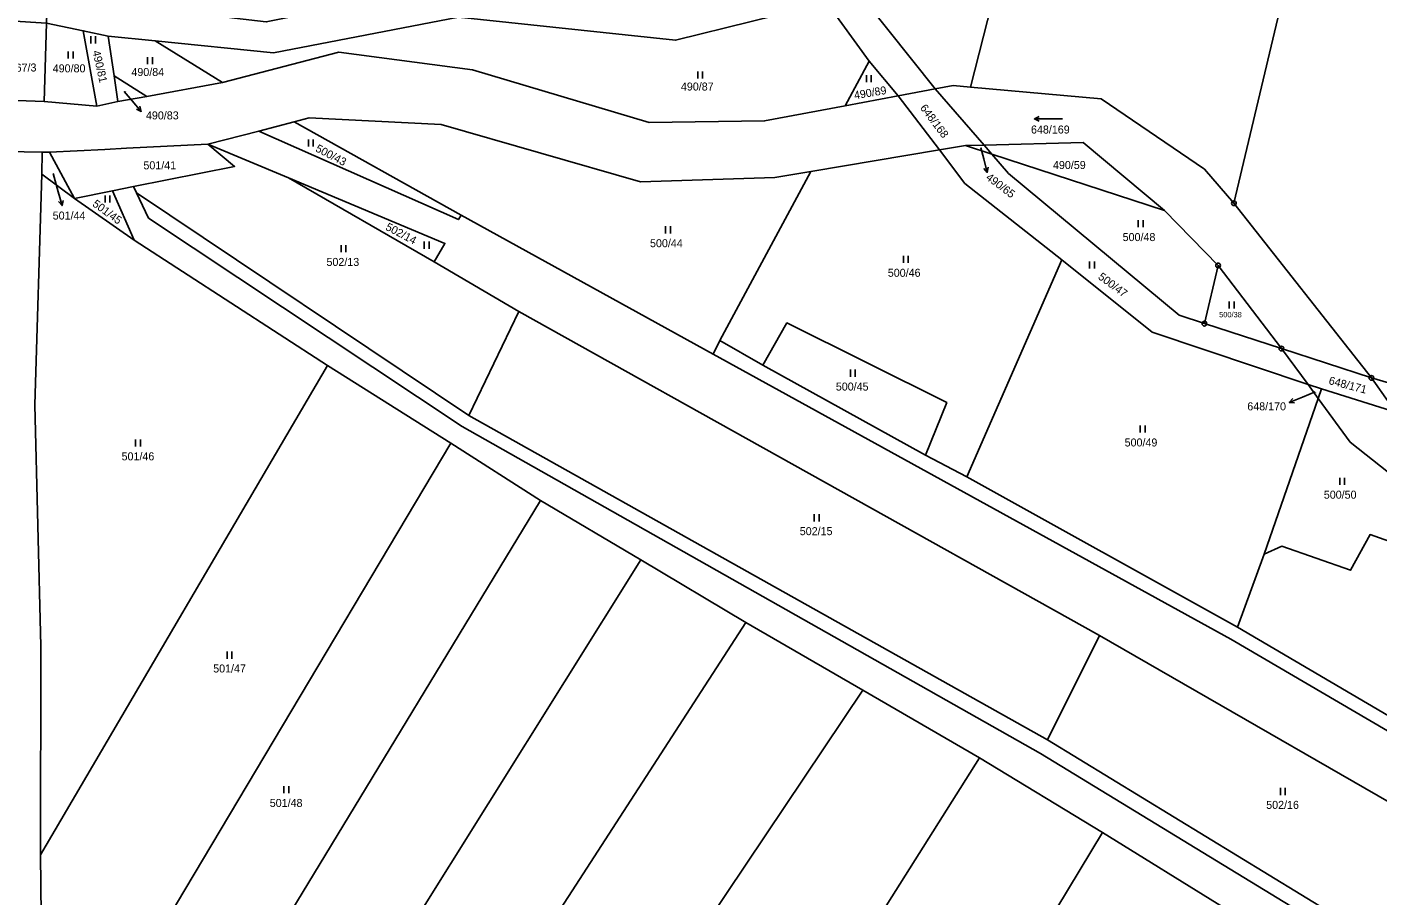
# Model space of a CAD drawing. Extents: x -654083 to -650132, y -1099819 to -1096699.
# Drawn here: x -651750.7 to -651463.8, y -1098638.1 to -1098453.5 of the extents above; entities that cross this region are included whole.
import ezdxf

# ---------------------------------------------------------------- set-up
doc = ezdxf.new("R2010")
doc.units = 0
for name, color, linetype in [('Geodetické body', 7, 'Continuous'), ('Obvody jako plochy', 7, 'Continuous'), ('Parcelní čísla', 7, 'Continuous'), ('Prvky pro prodl_ par_ č_', 7, 'Continuous'), ('Značky kultur', 7, 'Continuous')]:
    doc.layers.add(name, color=color, linetype=linetype)

msp = doc.modelspace()

# ---------------------------------------------------------------- linework, layer by layer
at = {"layer": 'Geodetické body'}
for centre, radius in [((-651494.37, -1098490.94), 0.5), ((-651494.37, -1098490.94), 0.001), ((-651497.71, -1098504.15), 0.5), ((-651497.71, -1098504.15), 0.001), ((-651500.63, -1098516.51), 0.5), ((-651500.63, -1098516.51), 0.001), ((-651484.27, -1098521.79), 0.5), ((-651484.27, -1098521.79), 0.001), ((-651465.15, -1098528.03), 0.5), ((-651465.15, -1098528.03), 0.001)]:
    msp.add_circle(centre, radius, dxfattribs=at)
at = {"layer": 'Obvody jako plochy'}
for points in [[(-651529.32, -1098384.02), (-651550.29, -1098466.28), (-651554.02, -1098465.95), (-651557.79, -1098466.61), (-651577.92, -1098441.36), (-651591.26, -1098444.7), (-651570, -1098376.26)], [(-651514.24, -1098386.67), (-651474.35, -1098406.57), (-651494.37, -1098490.94), (-651500.61, -1098483.72), (-651522.55, -1098468.73), (-651550.29, -1098466.28), (-651529.32, -1098384.02)], [(-651413.1, -1098543.34), (-651465.15, -1098528.03), (-651494.37, -1098490.94), (-651474.35, -1098406.57), (-651465.7, -1098410.08), (-651440.89, -1098440.12), (-651389.47, -1098445.31)], [(-651577.92, -1098441.36), (-651591.26, -1098444.7), (-651614.77, -1098450.67), (-651665.45, -1098445.47), (-651699.93, -1098452.42), (-651706.67, -1098451.65), (-651722.45, -1098449.6), (-651737.76, -1098443.71), (-651746.17, -1098440.11), (-651746.59, -1098452.72), (-651738.78, -1098454.3), (-651733.52, -1098455.46), (-651723.5, -1098456.41), (-651698.38, -1098458.97), (-651659.06, -1098451.42), (-651612.95, -1098456.31), (-651580.82, -1098448.4), (-651571.82, -1098460.77), (-651565.66, -1098468.11), (-651557.79, -1098466.61)], [(-651612.95, -1098456.31), (-651659.06, -1098451.42), (-651698.38, -1098458.97), (-651723.5, -1098456.41), (-651709.24, -1098465.28), (-651684.5, -1098458.88), (-651656.13, -1098462.63), (-651618.56, -1098473.76), (-651594.05, -1098473.44), (-651576.95, -1098470.24), (-651571.82, -1098460.77), (-651580.82, -1098448.4)], [(-651746.59, -1098452.72), (-651747.08, -1098469.31), (-651756.81, -1098468.99), (-651755.12, -1098456.45), (-651754.49, -1098452.2)], [(-651738.78, -1098454.3), (-651735.87, -1098470.31), (-651747.08, -1098469.31), (-651746.59, -1098452.72)], [(-651732.24, -1098463.9), (-651731.47, -1098469.35), (-651735.87, -1098470.31), (-651738.78, -1098454.3), (-651733.52, -1098455.46)], [(-651723.5, -1098456.41), (-651709.24, -1098465.28), (-651725.25, -1098468.25), (-651732.24, -1098463.9), (-651733.52, -1098455.46)], [(-651565.66, -1098468.11), (-651576.95, -1098470.24), (-651571.82, -1098460.77)], [(-651725.25, -1098468.25), (-651732.24, -1098463.9), (-651731.47, -1098469.35)], [(-651497.71, -1098504.15), (-651484.27, -1098521.79), (-651465.15, -1098528.03), (-651494.37, -1098490.94), (-651500.61, -1098483.72), (-651522.55, -1098468.73), (-651550.29, -1098466.28), (-651554.02, -1098465.95), (-651557.79, -1098466.61), (-651547.44, -1098478.6), (-651526.41, -1098478.06), (-651509.07, -1098492.51)], [(-651557.79, -1098466.61), (-651547.44, -1098478.6), (-651551.35, -1098478.7), (-651556.9, -1098479.6), (-651565.66, -1098468.11)], [(-651659.08, -1098494.39), (-651658.52, -1098493.44), (-651694.02, -1098473.64), (-651701.48, -1098475.64)], [(-651603.53, -1098520.1), (-651584.23, -1098484.17), (-651591.91, -1098485.45), (-651620.38, -1098486.41), (-651662.77, -1098474.2), (-651690.81, -1098472.82), (-651694.02, -1098473.64), (-651658.52, -1098493.44), (-651604.99, -1098523.01)], [(-651747.6, -1098484.75), (-651740.66, -1098489.93), (-651745.94, -1098480.1), (-651747.5, -1098480.08)], [(-651706.65, -1098483.1), (-651728.1, -1098487.38), (-651732.6, -1098488.3), (-651740.66, -1098489.93), (-651745.94, -1098480.1), (-651734.2, -1098479.5), (-651729.62, -1098479.27), (-651712.32, -1098478.38)], [(-651664.25, -1098503.39), (-651646.25, -1098513.91), (-651656.86, -1098536.01), (-651727.45, -1098488.75), (-651728.1, -1098487.38), (-651706.65, -1098483.1), (-651712.32, -1098478.38), (-651695.18, -1098485.55)], [(-651551.08, -1098549.05), (-651559.89, -1098544.46), (-651555.37, -1098533.28), (-651589.31, -1098516.34), (-651594.46, -1098525.3), (-651603.53, -1098520.1), (-651584.23, -1098484.17), (-651556.9, -1098479.6), (-651551.54, -1098486.71), (-651530.92, -1098502.94)], [(-651500.63, -1098516.51), (-651484.27, -1098521.79), (-651478.59, -1098529.46), (-651511.69, -1098518.29), (-651530.92, -1098502.94), (-651551.54, -1098486.71), (-651556.9, -1098479.6), (-651551.35, -1098478.7), (-651545.79, -1098480.51), (-651542.23, -1098484.64), (-651505.97, -1098514.74)], [(-651545.79, -1098480.51), (-651547.44, -1098478.6), (-651551.35, -1098478.7)], [(-651509.07, -1098492.51), (-651545.79, -1098480.51), (-651547.44, -1098478.6), (-651526.41, -1098478.06)], [(-651497.71, -1098504.15), (-651500.63, -1098516.51), (-651505.97, -1098514.74), (-651542.23, -1098484.64), (-651545.79, -1098480.51), (-651509.07, -1098492.51)], [(-651728, -1098498.81), (-651686.93, -1098525.36), (-651747.86, -1098629.32), (-651747.83, -1098585.02), (-651749.1, -1098533.75), (-651747.6, -1098484.75), (-651740.66, -1098489.93)], [(-651661.97, -1098499.45), (-651664.25, -1098503.39), (-651695.18, -1098485.55)], [(-651732.6, -1098488.3), (-651728, -1098498.81), (-651740.66, -1098489.93)], [(-651454.84, -1098656.9), (-651367.65, -1098705.69), (-651255.05, -1098771.28), (-651167.08, -1098823.5), (-651095.7, -1098863.03), (-651026.53, -1098903.28), (-650920.69, -1098965.31), (-650919.42, -1098962.9), (-651025.16, -1098900.83), (-651094.31, -1098860.23), (-651165.63, -1098820.84), (-651253.31, -1098768.53), (-651366.33, -1098703.17), (-651453.26, -1098654.14), (-651533.95, -1098604.92), (-651656.86, -1098536.01), (-651727.45, -1098488.75), (-651724.94, -1098494.1), (-651658.3, -1098538.35), (-651535.47, -1098607.79)], [(-651487.96, -1098565.45), (-651476.47, -1098532.41), (-651478.59, -1098529.46), (-651511.69, -1098518.29), (-651530.92, -1098502.94), (-651551.08, -1098549.05), (-651493.57, -1098580.95)], [(-651497.71, -1098504.15), (-651500.63, -1098516.51), (-651484.27, -1098521.79)], [(-651646.25, -1098513.91), (-651522.93, -1098582.72), (-651533.95, -1098604.92), (-651656.86, -1098536.01)], [(-651589.31, -1098516.34), (-651555.37, -1098533.28), (-651559.89, -1098544.46), (-651594.46, -1098525.3)], [(-651458.43, -1098535.81), (-651461.24, -1098533.51), (-651465.15, -1098528.03), (-651484.27, -1098521.79), (-651478.59, -1098529.46), (-651475.76, -1098530.35)], [(-651747.27, -1098687.16), (-651660.71, -1098541.91), (-651686.93, -1098525.36), (-651747.86, -1098629.32)], [(-651413.1, -1098543.34), (-651408.72, -1098544.64), (-651419.44, -1098548.18), (-651458.43, -1098535.81), (-651461.24, -1098533.51), (-651465.15, -1098528.03)], [(-651476.47, -1098532.41), (-651475.76, -1098530.35), (-651478.59, -1098529.46)], [(-651424.96, -1098550), (-651444.11, -1098547.54), (-651458.43, -1098535.81), (-651475.76, -1098530.35), (-651476.47, -1098532.41), (-651469.68, -1098541.66), (-651451.67, -1098555.91), (-651445.55, -1098556.55), (-651436.53, -1098560.13), (-651425.05, -1098561.35), (-651418.64, -1098559.6), (-651399.94, -1098554.48), (-651419.44, -1098548.18)], [(-651465.42, -1098561.3), (-651469.58, -1098568.87), (-651484.16, -1098563.77), (-651487.96, -1098565.45), (-651476.47, -1098532.41), (-651469.68, -1098541.66), (-651451.67, -1098555.91), (-651455.59, -1098556.16), (-651459.25, -1098563.45)], [(-651660.71, -1098541.91), (-651641.68, -1098554.05), (-651694.7, -1098641.45), (-651748.73, -1098730.59), (-651747.03, -1098704.24), (-651747.27, -1098687.16)], [(-651685.23, -1098670.3), (-651620.36, -1098566.67), (-651641.68, -1098554.05), (-651694.7, -1098641.45), (-651748.73, -1098730.59), (-651750.1, -1098773.92)], [(-651421.47, -1098565.93), (-651441.62, -1098611.49), (-651493.57, -1098580.95), (-651487.96, -1098565.45), (-651484.16, -1098563.77), (-651469.58, -1098568.87), (-651465.42, -1098561.3), (-651459.25, -1098563.45), (-651455.59, -1098556.16), (-651451.67, -1098555.91), (-651448.17, -1098558.89), (-651436.53, -1098560.13)], [(-651750.07, -1098814.86), (-651673.55, -1098696.54), (-651598.04, -1098579.95), (-651620.36, -1098566.67), (-651685.23, -1098670.3), (-651750.1, -1098773.92)], [(-651598.04, -1098579.95), (-651573.15, -1098594.34), (-651660.18, -1098724.1), (-651748.21, -1098855.6), (-651750.07, -1098814.86), (-651673.55, -1098696.54)], [(-651533.95, -1098604.92), (-651453.26, -1098654.14), (-651440.71, -1098630.03), (-651522.93, -1098582.72)], [(-651746.38, -1098883.47), (-651737.77, -1098891.01), (-651728.5, -1098894.13), (-651638.11, -1098750.93), (-651548.37, -1098608.72), (-651573.15, -1098594.34), (-651660.18, -1098724.1), (-651748.21, -1098855.6)], [(-651605.88, -1098763.09), (-651522.25, -1098624.58), (-651548.37, -1098608.72), (-651638.11, -1098750.93), (-651728.5, -1098894.13), (-651715.65, -1098898.17), (-651698.67, -1098900.65), (-651690.31, -1098902.85)], [(-651522.25, -1098624.58), (-651496.41, -1098640.59), (-651574.99, -1098775.21), (-651654.58, -1098911.56), (-651690.31, -1098902.85), (-651605.88, -1098763.09)]]:
    msp.add_lwpolyline(points, close=True, dxfattribs=at)
for points in [[(-651759.13, -1098479.91), (-651747.5, -1098480.08), (-651745.94, -1098480.1), (-651734.2, -1098479.5), (-651729.62, -1098479.27), (-651712.32, -1098478.38), (-651701.48, -1098475.64), (-651694.02, -1098473.64), (-651690.81, -1098472.82), (-651662.77, -1098474.2), (-651620.38, -1098486.41), (-651591.91, -1098485.45), (-651584.23, -1098484.17), (-651556.9, -1098479.6), (-651565.66, -1098468.11), (-651576.95, -1098470.24), (-651594.05, -1098473.44), (-651618.56, -1098473.76), (-651656.13, -1098462.63), (-651684.5, -1098458.88), (-651709.24, -1098465.28), (-651725.25, -1098468.25), (-651731.47, -1098469.35), (-651735.87, -1098470.31), (-651747.08, -1098469.31), (-651756.81, -1098468.99)], [(-651440.71, -1098630.03), (-651522.93, -1098582.72), (-651646.25, -1098513.91), (-651664.25, -1098503.39), (-651661.97, -1098499.45), (-651695.18, -1098485.55), (-651712.32, -1098478.38), (-651701.48, -1098475.64), (-651659.08, -1098494.39), (-651658.52, -1098493.44), (-651604.99, -1098523.01), (-651495.03, -1098583.5), (-651403.53, -1098637.01)], [(-651759.13, -1098479.91), (-651747.5, -1098480.08), (-651747.6, -1098484.75), (-651749.1, -1098533.75), (-651747.83, -1098585.02), (-651747.86, -1098629.32), (-651747.27, -1098687.16), (-651747.03, -1098704.24), (-651748.73, -1098730.59), (-651750.1, -1098773.92), (-651750.07, -1098814.86), (-651748.21, -1098855.6), (-651746.38, -1098883.47), (-651746.13, -1098888.87), (-651745.66, -1098901.31), (-651744.19, -1098917.72), (-651745.4, -1098918.26), (-651749.46, -1098922.3), (-651754.98, -1098915.64)], [(-651443.74, -1098670.95), (-651468.65, -1098657.15), (-651496.41, -1098640.59), (-651522.25, -1098624.58), (-651548.37, -1098608.72), (-651573.15, -1098594.34), (-651598.04, -1098579.95), (-651620.36, -1098566.67), (-651641.68, -1098554.05), (-651660.71, -1098541.91), (-651686.93, -1098525.36), (-651728, -1098498.81), (-651732.6, -1098488.3), (-651728.1, -1098487.38), (-651727.45, -1098488.75), (-651724.94, -1098494.1), (-651658.3, -1098538.35), (-651535.47, -1098607.79), (-651454.84, -1098656.9)], [(-651441.62, -1098611.49), (-651493.57, -1098580.95), (-651551.08, -1098549.05), (-651559.89, -1098544.46), (-651594.46, -1098525.3), (-651603.53, -1098520.1), (-651604.99, -1098523.01), (-651495.03, -1098583.5), (-651403.53, -1098637.01)]]:
    msp.add_lwpolyline(points, dxfattribs=at)
at = {"layer": 'Prvky pro prodl_ par_ č_'}
for p, q in [((-651730.07, -1098467.22), (-651728.42, -1098469.15)), ((-651728.42, -1098469.15), (-651726.47, -1098471.43)), ((-651548.11, -1098479.15), (-651547.51, -1098481.47)), ((-651547.51, -1098481.47), (-651546.77, -1098484.38)), ((-651745.18, -1098484.65), (-651744.1, -1098488.53)), ((-651744.1, -1098488.53), (-651743.29, -1098491.42)), ((-651477.07, -1098531.02), (-651479.82, -1098532.11)), ((-651479.82, -1098532.11), (-651482.61, -1098533.22))]:
    msp.add_line(p, q, dxfattribs=at)
for points in [[(-651726.74, -1098470.35), (-651726.47, -1098471.43), (-651727.5, -1098470.99)], [(-651546.53, -1098483.28), (-651546.77, -1098484.38), (-651547.5, -1098483.53)], [(-651743.08, -1098490.32), (-651743.29, -1098491.42), (-651744.04, -1098490.59)], [(-651481.49, -1098533.31), (-651482.61, -1098533.22), (-651481.86, -1098532.38)]]:
    msp.add_lwpolyline(points, dxfattribs=at)
at = {"layer": 'Značky kultur'}
for p, q in [((-651737.21, -1098455.48), (-651737.21, -1098456.98)), ((-651736.19, -1098456.98), (-651736.19, -1098455.48)), ((-651741.98, -1098458.71), (-651741.98, -1098460.21)), ((-651740.95, -1098460.21), (-651740.95, -1098458.71)), ((-651725.14, -1098459.92), (-651725.14, -1098461.42)), ((-651724.11, -1098461.42), (-651724.11, -1098459.92)), ((-651608.24, -1098462.94), (-651608.24, -1098464.44)), ((-651607.21, -1098464.44), (-651607.21, -1098462.94)), ((-651572.4, -1098463.7), (-651572.4, -1098465.2)), ((-651571.38, -1098465.2), (-651571.38, -1098463.7)), ((-651530.74, -1098472.98), (-651536.74, -1098473.04)), ((-651690.95, -1098477.4), (-651690.95, -1098478.9)), ((-651689.93, -1098478.9), (-651689.93, -1098477.4)), ((-651734.14, -1098489.28), (-651734.14, -1098490.78)), ((-651733.11, -1098490.78), (-651733.11, -1098489.28)), ((-651514.66, -1098494.53), (-651514.66, -1098496.03)), ((-651513.64, -1098496.03), (-651513.64, -1098494.53)), ((-651615.09, -1098495.83), (-651615.09, -1098497.33)), ((-651614.07, -1098497.33), (-651614.07, -1098495.83)), ((-651684.01, -1098499.81), (-651684.01, -1098501.31)), ((-651682.98, -1098501.31), (-651682.98, -1098499.81)), ((-651666.36, -1098499.09), (-651666.36, -1098500.59)), ((-651665.33, -1098500.59), (-651665.33, -1098499.09)), ((-651564.57, -1098502.11), (-651564.57, -1098503.61)), ((-651563.55, -1098503.61), (-651563.55, -1098502.11)), ((-651525, -1098503.31), (-651525, -1098504.81)), ((-651523.97, -1098504.81), (-651523.97, -1098503.31)), ((-651495.34, -1098511.78), (-651495.34, -1098513.28)), ((-651494.32, -1098513.28), (-651494.32, -1098511.78)), ((-651575.81, -1098526.28), (-651575.81, -1098527.78)), ((-651574.79, -1098527.78), (-651574.79, -1098526.28)), ((-651514.26, -1098538.16), (-651514.26, -1098539.66)), ((-651513.23, -1098539.66), (-651513.23, -1098538.16)), ((-651727.68, -1098541.1), (-651727.68, -1098542.6)), ((-651726.66, -1098542.6), (-651726.66, -1098541.1)), ((-651471.89, -1098549.25), (-651471.89, -1098550.75)), ((-651470.86, -1098550.75), (-651470.86, -1098549.25)), ((-651583.49, -1098557), (-651583.49, -1098558.5)), ((-651582.46, -1098558.5), (-651582.46, -1098557)), ((-651708.25, -1098586.16), (-651708.25, -1098587.66)), ((-651707.22, -1098587.66), (-651707.22, -1098586.16)), ((-651696.17, -1098614.72), (-651696.17, -1098616.22)), ((-651695.15, -1098616.22), (-651695.15, -1098614.72)), ((-651484.46, -1098615.12), (-651484.46, -1098616.62)), ((-651483.44, -1098616.62), (-651483.44, -1098615.12))]:
    msp.add_line(p, q, dxfattribs=at)
msp.add_lwpolyline([(-651535.74, -1098473.53), (-651536.74, -1098473.04), (-651535.74, -1098472.53)], dxfattribs=at)

# ---------------------------------------------------------------- texts
at = {"layer": 'Parcelní čísla'}
for s, height, rotation, p in [('490/81', 1.7, 282.843, (-651736.85, -1098458.67)), ('867/3', 1.7, 0.855, (-651754.41, -1098463.03)), ('490/89', 1.7, 9.639, (-651574.91, -1098468.87)), ('648/168', 1.7, 306.873, (-651561.12, -1098470.7)), ('500/43', 1.7, 332.136, (-651689.61, -1098479.83)), ('501/44', 0.1, 310.446, (-651745.18, -1098484.65)), ('501/45', 1.7, 323.883, (-651736.99, -1098491.41)), ('502/14', 1.7, 332.136, (-651674.73, -1098496.49)), ('500/47', 1.7, 323.208, (-651523.35, -1098506.87)), ('648/171', 1.7, 345.285, (-651474.34, -1098529.31)), ('648/170', 0.1, 308.664, (-651477.07, -1098531.02))]:
    msp.add_text(s, height=height, rotation=rotation, dxfattribs=at).set_placement(p)
for s, height, p in [('490/80', 1.7, (-651745.27, -1098463.14)), ('490/84', 1.7, (-651728.56, -1098463.91)), ('490/87', 1.7, (-651611.83, -1098467)), ('490/83', 0.1, (-651730.07, -1098467.22)), ('648/169', 1.7, (-651537.46, -1098476.13)), ('490/65', 0.1, (-651548.33, -1098479.15)), ('501/41', 1.7, (-651726.01, -1098483.73)), ('490/59', 1.7, (-651532.79, -1098483.66)), ('500/48', 1.7, (-651517.99, -1098498.97)), ('500/44', 1.7, (-651618.39, -1098500.27)), ('502/13', 1.7, (-651687.12, -1098504.25)), ('500/46', 1.7, (-651567.88, -1098506.55)), ('500/38', 1.14, (-651497.49, -1098515.16)), ('500/45', 1.7, (-651578.92, -1098530.72)), ('500/49', 1.7, (-651517.57, -1098542.59)), ('501/46', 1.7, (-651730.65, -1098545.54)), ('500/50', 1.7, (-651475.26, -1098553.68)), ('502/15', 1.7, (-651586.58, -1098561.43)), ('501/47', 1.7, (-651711.19, -1098590.59)), ('501/48', 1.7, (-651699.17, -1098619.15)), ('502/16', 1.7, (-651487.5, -1098619.56))]:
    msp.add_text(s, height=height, dxfattribs=at).set_placement(p)
at = {"layer": 'Prvky pro prodl_ par_ č_'}
for s, p in [('490/83', (-651725.47, -1098473.13)), ('501/44', (-651745.28, -1098494.4)), ('648/170', (-651491.51, -1098534.92))]:
    msp.add_text(s, height=1.7, dxfattribs=at).set_placement(p)
msp.add_text('490/65', height=1.7, rotation=322.767, dxfattribs=at).set_placement((-651547.19, -1098485.74))

doc.saveas('drawing.dxf')
